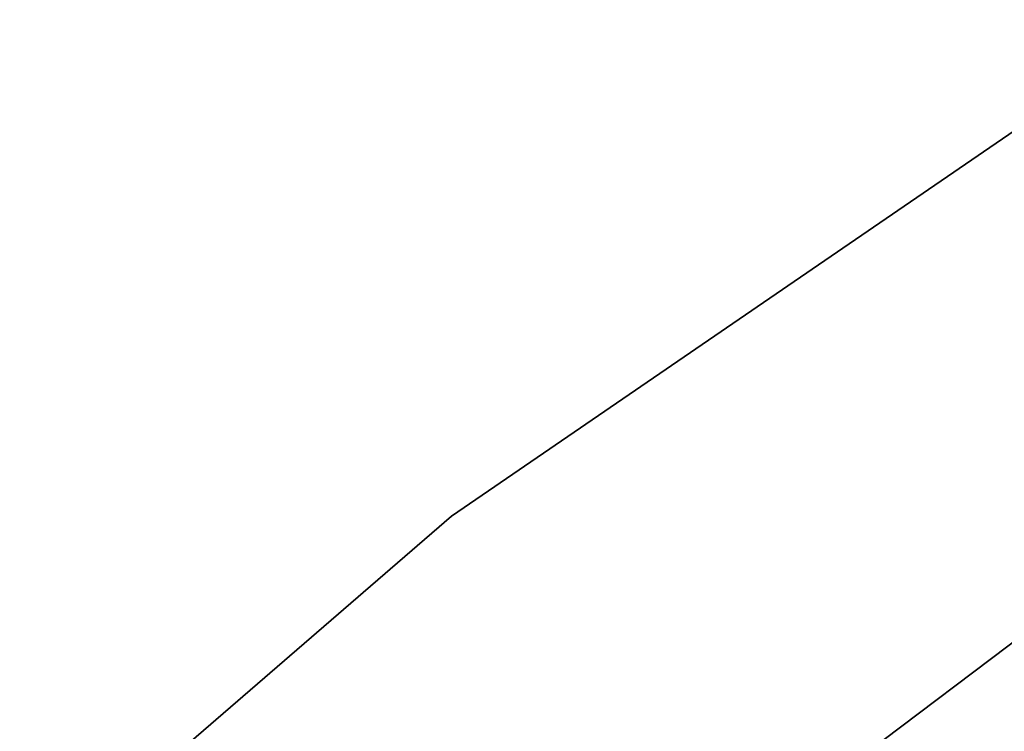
# Model space of a CAD drawing. Extents: x -172 to 172, y -29 to 28.
# Tile 486 of 656: x -18.24 to -14.79, y 19.36 to 21.86. Entities that reach past the tile are written whole.
import ezdxf

# ---------------------------------------------------------------- set-up
doc = ezdxf.new("R2010")
doc.units = 0
doc.header["$LTSCALE"] = 25.4
doc.layers.get('0').update_dxf_attribs({"linetype": 'CONTINUOUS'})

# ---------------------------------------------------------------- blocks, each defined once
blk = doc.blocks.new('RYFLO_AURA_STL')
at = {"color": 0}
for p, q in [((-14.1843, 21.8565, 0), (-16.7279, 20.1129, 0)), ((-16.7279, 20.1129, -140), (-14.1843, 21.8565, -140)), ((-14.1843, 21.8565, 0), (-16.7279, 20.1129, 0)), ((-16.7279, 20.1129, -140), (-14.1843, 21.8565, -140)), ((-16.7279, 20.1129, 0), (-19.0604, 18.0954, 0)), ((-19.0604, 18.0954, -140), (-16.7279, 20.1129, -140)), ((-16.7279, 20.1129, 0), (-19.0604, 18.0954, 0)), ((-19.0604, 18.0954, -140), (-16.7279, 20.1129, -140)), ((-16.7279, 20.1129, 0), (-16.7279, 20.1129, -140)), ((-16.7279, 20.1129, 0), (-16.7279, 20.1129, -140)), ((-16.7599, 18.1577, 0), (-14.3909, 19.9467, 0)), ((-14.3909, 19.9467, -140), (-16.7599, 18.1577, -140)), ((-14.3909, 19.9467, -140), (-16.7599, 18.1577, -140)), ((-16.7599, 18.1577, 0), (-14.3909, 19.9467, 0))]:
    blk.add_line(p, q, dxfattribs=at)

msp = doc.modelspace()

# ---------------------------------------------------------------- block references
at = {"color": 0}
msp.add_blockref('RYFLO_AURA_STL', (0, 0), dxfattribs=at)

doc.saveas('drawing.dxf')
